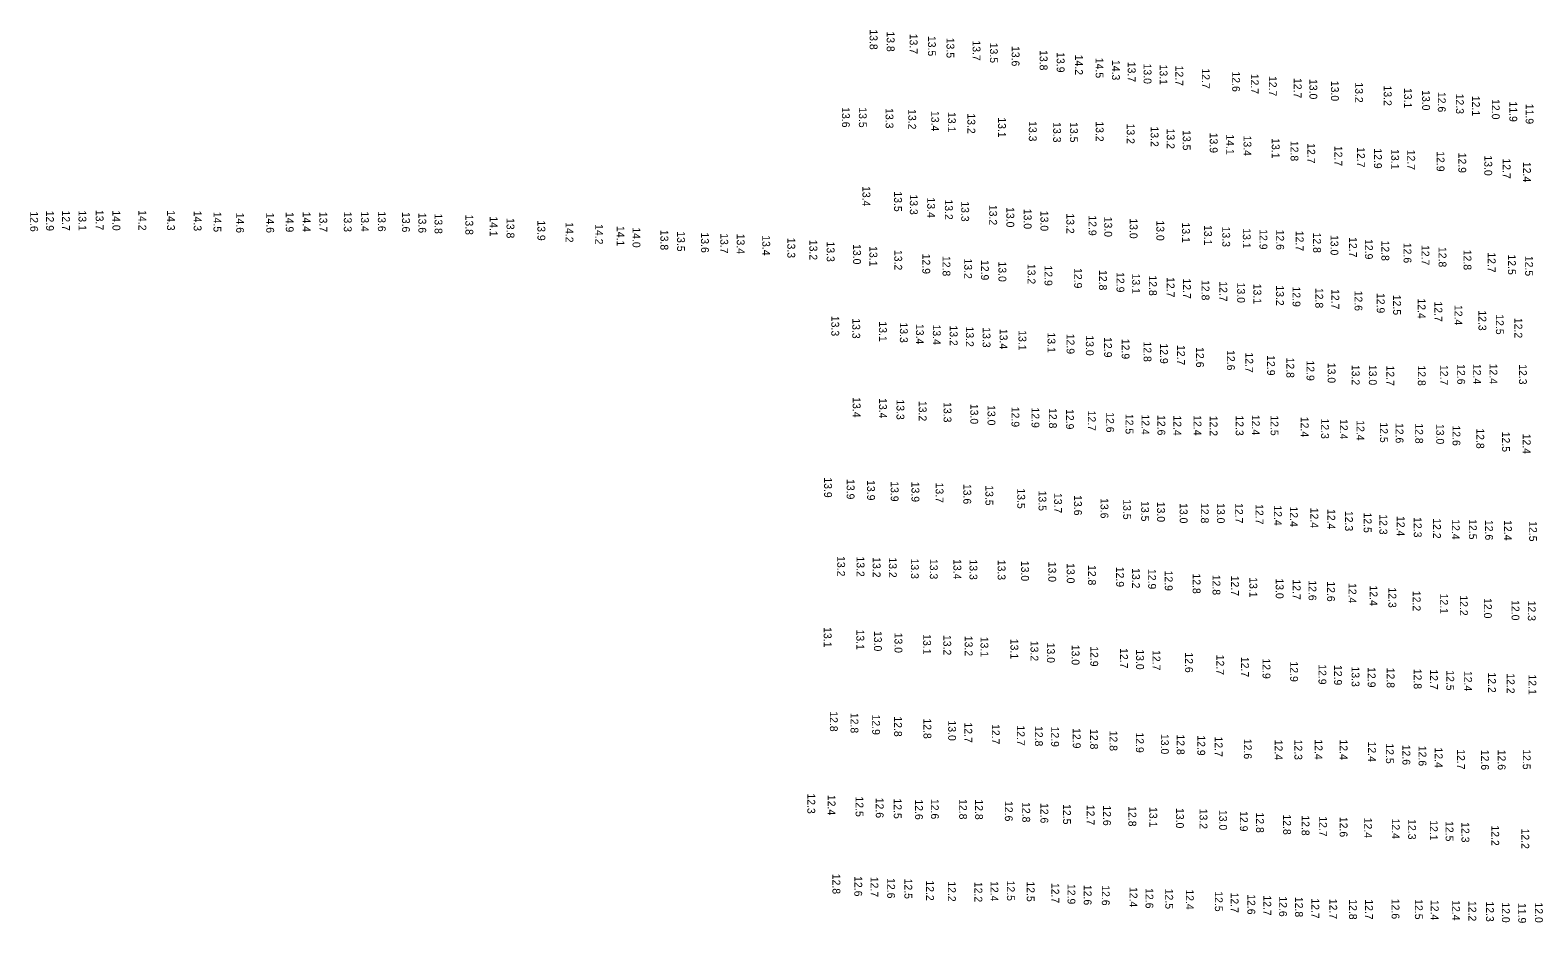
# Model space of a CAD drawing. Extents: x 988130 to 1132882, y 654656 to 841453.
# Drawn here: x 1109232 to 1110196, y 669649 to 670219 of the extents above; entities that cross this region are included whole.
import ezdxf

# ---------------------------------------------------------------- set-up
doc = ezdxf.new("R2010")
doc.units = 0
doc.layers.add('V-TOPO-SOUN', color=7, linetype='Continuous')

msp = doc.modelspace()

# ---------------------------------------------------------------- texts
at = {"layer": 'V-TOPO-SOUN'}
for s, p in [('13.8 ', (1109768.84, 670219.58)), ('13.8 ', (1109779.73, 670218.28)), ('13.7 ', (1109794.41, 670216.79)), ('13.5 ', (1109806.08, 670215.38)), ('13.5 ', (1109817.92, 670214.23)), ('13.7 ', (1109834.6, 670212.51)), ('13.5 ', (1109845.66, 670211.06)), ('13.6 ', (1109859.56, 670208.94)), ('13.8 ', (1109877.47, 670206.34)), ('13.9 ', (1109888.34, 670204.99)), ('14.2 ', (1109900.02, 670203.38)), ('14.5 ', (1109913.2, 670201.39)), ('14.3 ', (1109923.67, 670200.03)), ('13.7 ', (1109933.73, 670198.85)), ('13.0 ', (1109943.86, 670197.69)), ('13.1 ', (1109954.1, 670197.04)), ('12.7 ', (1109964.2, 670196.41)), ('12.7 ', (1109981.08, 670194.63)), ('12.6 ', (1110000.44, 670192.67)), ('12.7 ', (1110012.36, 670191.2)), ('12.7 ', (1110023.91, 670189.78)), ('12.7 ', (1110039.81, 670188.51)), ('13.0 ', (1110049.8, 670187.86)), ('13.0 ', (1110063.56, 670186.68)), ('13.2 ', (1110079.02, 670185.69)), ('13.2 ', (1110097.3, 670183.69)), ('13.1 ', (1110110.21, 670182.12)), ('13.0 ', (1110121.8, 670180.72)), ('12.6 ', (1110131.83, 670179.61)), ('12.3 ', (1110143.4, 670178.49)), ('13.6 ', (1109751.11, 670169.84)), ('13.5 ', (1109761.94, 670169.77)), ('13.3 ', (1109778.99, 670169.23)), ('13.2 ', (1109793.5, 670168.58)), ('12.1 ', (1110153.66, 670177.13)), ('12.0 ', (1110166.33, 670174.98)), ('11.9 ', (1110177.52, 670173.47)), ('11.9 ', (1110187.96, 670172.02)), ('13.4 ', (1109808.19, 670167.43)), ('13.1 ', (1109818.83, 670166.74)), ('13.2 ', (1109831.28, 670165.89)), ('13.1 ', (1109850.85, 670163.37)), ('13.3 ', (1109870.52, 670160.94)), ('13.3 ', (1109886.06, 670160.26)), ('13.5 ', (1109896.8, 670160.3)), ('13.2 ', (1109913.29, 670160.8)), ('13.2 ', (1109933.09, 670159.35)), ('13.2 ', (1109948.37, 670157.5)), ('13.2 ', (1109958.64, 670156.15)), ('13.5 ', (1109968.9, 670155.19)), ('13.9 ', (1109986.13, 670153.53)), ('14.1 ', (1109996.63, 670152.47)), ('13.4 ', (1110007.69, 670151.67)), ('13.1 ', (1110025.74, 670150.01)), ('12.8 ', (1110037.72, 670148.31)), ('12.7 ', (1110048.44, 670146.81)), ('12.7 ', (1110065.79, 670145.12)), ('12.7 ', (1110080.18, 670144.26)), ('12.9 ', (1110091.04, 670143.53)), ('13.1 ', (1110102.06, 670143.04)), ('12.7 ', (1110112.32, 670142.65)), ('12.9 ', (1110131.07, 670141.68)), ('12.9 ', (1110144.93, 670140.78)), ('13.0 ', (1110161.53, 670139.03)), ('12.7 ', (1110173.3, 670137.09)), ('12.4 ', (1110186.26, 670134.88)), ('13.4 ', (1109764.23, 670119.43)), ('13.5 ', (1109784.44, 670116.03)), ('13.3 ', (1109794.51, 670114.08)), ('13.4 ', (1109805.59, 670112.11)), ('13.2 ', (1109816.91, 670110.87)), ('12.6 ', (1109232.53, 670103.23)), ('12.9 ', (1109242.62, 670103.69)), ('12.7 ', (1109252.9, 670103.8)), ('13.1 ', (1109263.36, 670103.82)), ('13.7 ', (1109274.34, 670104.2)), ('14.0 ', (1109285.05, 670103.91)), ('14.2 ', (1109301.66, 670104.01)), ('14.3 ', (1109319.9, 670103.97)), ('14.3 ', (1109336.94, 670103.65)), ('14.5 ', (1109349.61, 670103)), ('14.6 ', (1109364.12, 670102.4)), ('14.6 ', (1109383.34, 670102.4)), ('14.9 ', (1109395.79, 670102.87)), ('14.4 ', (1109406.6, 670103.06)), ('13.7 ', (1109417.22, 670102.99)), ('13.3 ', (1109432.88, 670103.07)), ('13.4 ', (1109443.82, 670103.22)), ('13.6 ', (1109454.63, 670103.28)), ('13.6 ', (1109470.08, 670102.84)), ('13.6 ', (1109480.5, 670102.36)), ('13.8 ', (1109490.83, 670101.86)), ('13.8 ', (1109510.53, 670101.18)), ('13.3 ', (1109827.34, 670109.69)), ('13.2 ', (1109845.23, 670107.4)), ('13.0 ', (1109856.18, 670105.99)), ('13.0 ', (1109867.27, 670104.91)), ('13.0 ', (1109877.95, 670103.6)), ('13.2 ', (1109894.51, 670101.98)), ('14.1 ', (1109526.11, 670100.1)), ('13.8 ', (1109536.84, 670099.01)), ('13.9 ', (1109556.57, 670097.5)), ('14.2 ', (1109574.5, 670096.33)), ('14.2 ', (1109593.48, 670095.09)), ('14.1 ', (1109607.17, 670093.94)), ('14.0 ', (1109617.32, 670093.04)), ('13.8 ', (1109635.16, 670091.43)), ('12.9 ', (1109908.72, 670100.69)), ('13.0 ', (1109918.73, 670099.86)), ('13.0 ', (1109934.96, 670098.8)), ('13.0 ', (1109952.02, 670097.47)), ('13.1 ', (1109968.42, 670096.14)), ('13.1 ', (1109982.51, 670094.5)), ('13.3 ', (1109994.11, 670093.5)), ('13.1 ', (1110007.26, 670092.45)), ('12.9 ', (1110017.89, 670091.83)), ('12.6 ', (1110028.59, 670091.57)), ('13.5 ', (1109645.81, 670090.53)), ('13.6 ', (1109661.08, 670089.78)), ('13.7 ', (1109673.41, 670089.27)), ('13.4 ', (1109683.92, 670088.98)), ('13.4 ', (1109700.23, 670087.99)), ('13.3 ', (1109716.24, 670086.4)), ('13.2 ', (1109730.34, 670085.07)), ('13.3 ', (1109741.39, 670083.97)), ('13.0 ', (1109758.24, 670082.34)), ('12.7 ', (1110041.09, 670090.82)), ('12.8 ', (1110052.17, 670089.69)), ('13.0 ', (1110063.28, 670088.17)), ('12.7 ', (1110075.15, 670086.76)), ('12.9 ', (1110085.27, 670085.55)), ('12.8 ', (1110095.77, 670084.59)), ('12.6 ', (1110109.94, 670083.14)), ('12.7 ', (1110121.42, 670081.76)), ('13.1 ', (1109768.68, 670081.01)), ('13.2 ', (1109784.57, 670078.59)), ('12.9 ', (1109802.47, 670076.21)), ('12.8 ', (1109815.39, 670074.77)), ('13.2 ', (1109829.24, 670073.12)), ('12.9 ', (1109839.95, 670072.19)), ('12.8 ', (1110132.33, 670080.52)), ('12.8 ', (1110148.28, 670078.71)), ('12.7 ', (1110163.74, 670077.08)), ('12.5 ', (1110176.64, 670075.68)), ('12.5 ', (1110187.65, 670074.82)), ('13.0 ', (1109851.1, 670071.19)), ('13.2 ', (1109869.75, 670069.7)), ('12.9 ', (1109880.55, 670068.65)), ('12.9 ', (1109899.51, 670067.02)), ('12.8 ', (1109915.41, 670065.76)), ('12.9 ', (1109926.53, 670064.44)), ('13.1 ', (1109936.57, 670063.49)), ('12.8 ', (1109947.27, 670062.31)), ('12.7 ', (1109958.6, 670061.24)), ('12.7 ', (1109969.05, 670060.35)), ('12.8 ', (1109980.9, 670059.36)), ('12.7 ', (1109992.28, 670058.57)), ('13.0 ', (1110003.64, 670057.71)), ('13.1 ', (1110014.02, 670057)), ('13.2 ', (1110028.48, 670055.96)), ('12.9 ', (1110039.02, 670055.21)), ('12.8 ', (1110053.56, 670054.34)), ('12.7 ', (1110063.82, 670053.6)), ('12.6 ', (1110078.63, 670052.58)), ('12.9 ', (1110092.84, 670051.1)), ('12.5 ', (1110103.26, 670049.94)), ('12.4 ', (1110118.97, 670047.59)), ('12.7 ', (1110129.68, 670045.68)), ('12.4 ', (1110142.5, 670043.44)), ('13.3 ', (1109744.34, 670036.46)), ('13.3 ', (1109757.74, 670034.91)), ('12.3 ', (1110157.79, 670040)), ('12.5 ', (1110168.93, 670037.48)), ('12.2 ', (1110180.78, 670035.2)), ('13.1 ', (1109774.78, 670032.94)), ('13.3 ', (1109788.14, 670032.25)), ('13.4 ', (1109798.4, 670031.3)), ('13.4 ', (1109809.21, 670030.91)), ('13.2 ', (1109820, 670030.33)), ('13.2 ', (1109830.33, 670029.64)), ('13.3 ', (1109841.01, 670029.18)), ('13.4 ', (1109851.88, 670028.16)), ('13.1 ', (1109863.93, 670027.25)), ('13.1 ', (1109882.48, 670025.84)), ('12.9 ', (1109894.67, 670025.04)), ('13.0 ', (1109906.97, 670024.03)), ('12.9 ', (1109918.59, 670022.86)), ('12.9 ', (1109929.83, 670021.79)), ('12.8 ', (1109943.83, 670020.06)), ('12.9 ', (1109954.38, 670018.86)), ('12.7 ', (1109965.27, 670017.86)), ('12.6 ', (1109977.39, 670016.46)), ('12.6 ', (1109997.1, 670014.59)), ('12.7 ', (1110008.83, 670013.11)), ('12.9 ', (1110022.76, 670011.32)), ('12.8 ', (1110035.06, 670009.79)), ('12.9 ', (1110047.95, 670007.95)), ('13.0 ', (1110061.46, 670006.46)), ('13.2 ', (1110076.86, 670005.16)), ('13.0 ', (1110087.77, 670005.14)), ('12.7 ', (1110098.96, 670004.72)), ('12.8 ', (1110119.05, 670004.75)), ('12.7 ', (1110133.38, 670005.09)), ('12.6 ', (1110144.23, 670005.59)), ('12.4 ', (1110154.43, 670005.78)), ('12.4 ', (1110164.83, 670005.9)), ('12.3 ', (1110183.68, 670005.55)), ('13.4 ', (1109758, 669984.47)), ('13.4 ', (1109774.82, 669983.89)), ('13.3 ', (1109785.97, 669983.06)), ('13.2 ', (1109800.19, 669982.12)), ('13.3 ', (1109816.06, 669981.34)), ('13.0 ', (1109833.14, 669980.23)), ('13.0 ', (1109844.12, 669979.43)), ('12.9 ', (1109859.44, 669978.35)), ('12.9 ', (1109872.25, 669977.9)), ('12.8 ', (1109883.36, 669977.52)), ('12.9 ', (1109894.25, 669976.89)), ('12.7 ', (1109908.26, 669975.92)), ('12.6 ', (1109919.97, 669974.88)), ('12.5 ', (1109932.29, 669973.83)), ('12.4 ', (1109942.56, 669973.45)), ('12.6 ', (1109952.7, 669973.09)), ('12.4 ', (1109962.9, 669972.88)), ('12.4 ', (1109975.79, 669972.97)), ('12.2 ', (1109986.05, 669972.63)), ('12.3 ', (1110002.68, 669972.85)), ('12.4 ', (1110013.03, 669973.21)), ('12.5 ', (1110024.98, 669972.9)), ('12.4 ', (1110044.29, 669971.94)), ('12.3 ', (1110057.29, 669970.84)), ('12.4 ', (1110069.24, 669970.49)), ('12.4 ', (1110079.91, 669969.74)), ('12.5 ', (1110094.85, 669968.41)), ('12.6 ', (1110104.86, 669968)), ('12.8 ', (1110117.4, 669967.8)), ('13.0 ', (1110130.82, 669967.39)), ('12.6 ', (1110141.21, 669966.4)), ('12.8 ', (1110156.44, 669964.55)), ('12.5 ', (1110172.85, 669962.45)), ('12.4 ', (1110186.1, 669961.17)), ('13.9 ', (1109739.73, 669933.26)), ('13.9 ', (1109754.16, 669932.18)), ('13.9 ', (1109767.19, 669931.49)), ('13.9 ', (1109782.28, 669930.76)), ('13.9 ', (1109795.54, 669930.47)), ('13.7 ', (1109810.99, 669929.89)), ('13.6 ', (1109828.69, 669929.07)), ('13.5 ', (1109842.81, 669928.19)), ('13.5 ', (1109863.14, 669926.19)), ('13.5 ', (1109876.73, 669924.76)), ('13.7 ', (1109886.71, 669923.28)), ('13.6 ', (1109899.39, 669921.88)), ('13.6 ', (1109916.34, 669919.99)), ('13.5 ', (1109930.81, 669919.24)), ('13.5 ', (1109942.31, 669918.08)), ('13.0 ', (1109952.46, 669917.65)), ('13.0 ', (1109966.91, 669916.82)), ('12.8 ', (1109980.44, 669916.87)), ('13.0 ', (1109990.69, 669916.79)), ('12.7 ', (1110002.35, 669916.8)), ('12.7 ', (1110015.38, 669916.13)), ('12.4 ', (1110027.13, 669915.36)), ('12.4 ', (1110037.35, 669914.61)), ('12.4 ', (1110050.44, 669913.87)), ('12.4 ', (1110061.25, 669913.01)), ('12.3 ', (1110072.54, 669911.81)), ('12.5 ', (1110084.48, 669910.76)), ('12.3 ', (1110094.54, 669909.66)), ('12.4 ', (1110105.62, 669908.55)), ('12.3 ', (1110116.48, 669907.81)), ('12.2 ', (1110128.77, 669907.1)), ('12.4 ', (1110140.82, 669906.45)), ('12.5 ', (1110151.7, 669906.52)), ('12.6 ', (1110162.06, 669906.05)), ('12.4 ', (1110174.09, 669905.89)), ('12.5 ', (1110190.18, 669905.23)), ('13.2 ', (1109748.1, 669882.9)), ('13.2 ', (1109760.48, 669882.69)), ('13.2 ', (1109770.78, 669882.22)), ('13.2 ', (1109781.11, 669882.1)), ('13.3 ', (1109795.19, 669881.33)), ('13.3 ', (1109807.29, 669881.1)), ('13.4 ', (1109822.34, 669881.02)), ('13.3 ', (1109832.62, 669880.75)), ('13.3 ', (1109850.62, 669880.57)), ('13.0 ', (1109865.6, 669879.9)), ('13.0 ', (1109882.96, 669879.36)), ('13.0 ', (1109894.76, 669878.45)), ('12.8 ', (1109908.37, 669877.24)), ('12.9 ', (1109926.3, 669876.12)), ('13.2 ', (1109936.47, 669875.27)), ('12.9 ', (1109946.77, 669874.72)), ('12.9 ', (1109957.38, 669873.65)), ('12.8 ', (1109975.18, 669871.85)), ('12.8 ', (1109987.88, 669871)), ('12.7 ', (1109999.76, 669870.4)), ('13.1 ', (1110011.45, 669869.4)), ('13.0 ', (1110028.28, 669868.68)), ('12.7 ', (1110039.15, 669868.05)), ('12.6 ', (1110049.24, 669867.45)), ('12.6 ', (1110061.11, 669866.81)), ('12.4 ', (1110074.8, 669865.71)), ('12.4 ', (1110088.27, 669864.13)), ('12.3 ', (1110100.28, 669862.87)), ('12.2 ', (1110115.81, 669860.72)), ('12.1 ', (1110133.36, 669858.95)), ('12.2 ', (1110145.94, 669857.83)), ('12.0 ', (1110161.28, 669856.08)), ('12.0 ', (1110178.93, 669854.78)), ('12.3 ', (1110189.34, 669854.44)), ('13.1 ', (1109739.49, 669837.53)), ('13.1 ', (1109760.32, 669835.97)), ('13.0 ', (1109771.59, 669835.07)), ('13.0 ', (1109784.71, 669834.01)), ('13.1 ', (1109803.02, 669833)), ('13.2 ', (1109815.89, 669832.53)), ('13.2 ', (1109829.59, 669831.99)), ('13.1 ', (1109839.65, 669831.39)), ('13.1 ', (1109858.78, 669830.08)), ('13.2 ', (1109871.61, 669828.78)), ('13.0 ', (1109882.1, 669827.62)), ('13.0 ', (1109897.89, 669826.25)), ('12.9 ', (1109909.81, 669825.32)), ('12.7 ', (1109928.81, 669824.08)), ('13.0 ', (1109939.07, 669823.36)), ('12.7 ', (1109949.57, 669822.85)), ('12.6 ', (1109970.36, 669821.4)), ('12.7 ', (1109990.3, 669819.9)), ('12.7 ', (1110006.14, 669818.51)), ('12.9 ', (1110019.85, 669817.5)), ('12.9 ', (1110037.5, 669815.56)), ('12.9 ', (1110055.58, 669813.8)), ('12.9 ', (1110065.57, 669813.34)), ('13.3 ', (1110076.75, 669812.35)), ('12.9 ', (1110087.04, 669811.95)), ('12.8 ', (1110099.15, 669811.63)), ('12.8 ', (1110116.45, 669810.91)), ('12.7 ', (1110126.82, 669810.52)), ('12.5 ', (1110137.25, 669809.96)), ('12.4 ', (1110148.67, 669809.55)), ('12.2 ', (1110163.92, 669808.56)), ('12.2 ', (1110175.85, 669808.06)), ('12.1 ', (1110189.77, 669807.29)), ('12.8 ', (1109743.43, 669783.74)), ('12.8 ', (1109756.62, 669782.73)), ('12.9 ', (1109770.45, 669781.63)), ('12.8 ', (1109784.44, 669780.49)), ('12.8 ', (1109803.2, 669779.16)), ('13.0 ', (1109819, 669777.86)), ('12.7 ', (1109829.32, 669776.6)), ('12.7 ', (1109846.88, 669775.57)), ('12.7 ', (1109862.88, 669774.73)), ('12.8 ', (1109874.42, 669774.31)), ('12.9 ', (1109884.8, 669773.94)), ('12.9 ', (1109898.62, 669772.97)), ('12.8 ', (1109909.68, 669772.39)), ('12.8 ', (1109922.11, 669771.35)), ('12.9 ', (1109938.94, 669770.22)), ('13.0 ', (1109954.91, 669769.26)), ('12.8 ', (1109964.99, 669768.97)), ('12.9 ', (1109978.18, 669768.38)), ('12.7 ', (1109989.29, 669767.61)), ('12.6 ', (1110007.91, 669766.14)), ('12.4 ', (1110027.61, 669765.57)), ('12.3 ', (1110040.21, 669765.63)), ('12.4 ', (1110053.13, 669765.8)), ('12.4 ', (1110069.13, 669765.72)), ('12.4 ', (1110087.3, 669764.38)), ('12.5 ', (1110098.65, 669763.24)), ('12.6 ', (1110109.21, 669762.37)), ('12.6 ', (1110119.52, 669761.68)), ('12.4 ', (1110129.88, 669760.59)), ('12.7 ', (1110144.11, 669759.48)), ('12.6 ', (1110159.5, 669759.14)), ('12.6 ', (1110170.13, 669759.19)), ('12.5 ', (1110186.13, 669759.47)), ('12.3 ', (1109729.02, 669731.25)), ('12.4 ', (1109741.99, 669730.32)), ('12.5 ', (1109759.83, 669729.29)), ('12.6 ', (1109772.73, 669728.49)), ('12.5 ', (1109784.23, 669728.02)), ('12.6 ', (1109797.84, 669727.42)), ('12.6 ', (1109807.97, 669727.73)), ('12.8 ', (1109826.02, 669727.59)), ('12.8 ', (1109836.21, 669727.45)), ('12.6 ', (1109855.22, 669726.37)), ('12.8 ', (1109866.33, 669725.72)), ('12.6 ', (1109877.95, 669725.14)), ('12.5 ', (1109892.38, 669724.42)), ('12.7 ', (1109907.49, 669723.96)), ('12.6 ', (1109917.98, 669723.61)), ('12.8 ', (1109934.17, 669723.08)), ('13.1 ', (1109947.52, 669722.55)), ('13.0 ', (1109964.55, 669721.91)), ('13.2 ', (1109979.61, 669721.48)), ('13.0 ', (1109992.14, 669720.7)), ('12.9 ', (1110005.37, 669719.93)), ('12.8 ', (1110015.72, 669719.05)), ('12.8 ', (1110033, 669717.81)), ('12.8 ', (1110044.82, 669717.26)), ('12.7 ', (1110056.05, 669716.62)), ('12.6 ', (1110069.12, 669716.26)), ('12.4 ', (1110084.76, 669715.74)), ('12.4 ', (1110102.49, 669715.15)), ('12.3 ', (1110112.87, 669714.77)), ('12.1 ', (1110126.78, 669714.08)), ('12.5 ', (1110136.79, 669713.57)), ('12.3 ', (1110146.94, 669712.87)), ('12.2 ', (1110165.99, 669710.79)), ('12.2 ', (1110185.21, 669708.78)), ('12.8 ', (1109745.07, 669679.89)), ('12.6 ', (1109759.03, 669678.4)), ('12.7 ', (1109769.36, 669677.97)), ('12.6 ', (1109780.04, 669677.11)), ('12.5 ', (1109791.01, 669676.79)), ('12.2 ', (1109804.91, 669675.65)), ('12.2 ', (1109818.85, 669675.06)), ('12.2 ', (1109835.79, 669674.73)), ('12.4 ', (1109846.04, 669675.22)), ('12.5 ', (1109856.51, 669675.52)), ('12.5 ', (1109869.2, 669675.02)), ('12.7 ', (1109884.9, 669674.06)), ('12.9 ', (1109895.24, 669673.39)), ('12.6 ', (1109905.59, 669672.79)), ('12.6 ', (1109917.17, 669672.55)), ('12.4 ', (1109934.89, 669671.45)), ('12.6 ', (1109945.06, 669670.69)), ('12.5 ', (1109957.69, 669670.35)), ('12.4 ', (1109970.87, 669669.91)), ('12.5 ', (1109989.39, 669668.7)), ('12.7 ', (1109999.48, 669667.87)), ('12.6 ', (1110010.17, 669666.82)), ('12.7 ', (1110020.34, 669666.13)), ('12.6 ', (1110030.46, 669665.45)), ('12.8 ', (1110040.62, 669665.13)), ('12.7 ', (1110051.05, 669664.19)), ('12.7 ', (1110062.5, 669663.87)), ('12.8 ', (1110075.15, 669663.59)), ('12.7 ', (1110085.38, 669663.56)), ('12.6 ', (1110102.29, 669663.9)), ('12.5 ', (1110117.17, 669663.63)), ('12.4 ', (1110127.34, 669663.17)), ('12.4 ', (1110140.99, 669662.99)), ('12.2 ', (1110151.37, 669662.53)), ('12.3 ', (1110162.63, 669662.2)), ('12.0 ', (1110172.79, 669661.65)), ('11.9 ', (1110183.19, 669661.21)), ('12.0 ', (1110193.87, 669661.53))]:
    msp.add_text(s, height=5, rotation=270, dxfattribs=at).set_placement(p)

doc.saveas('drawing.dxf')
